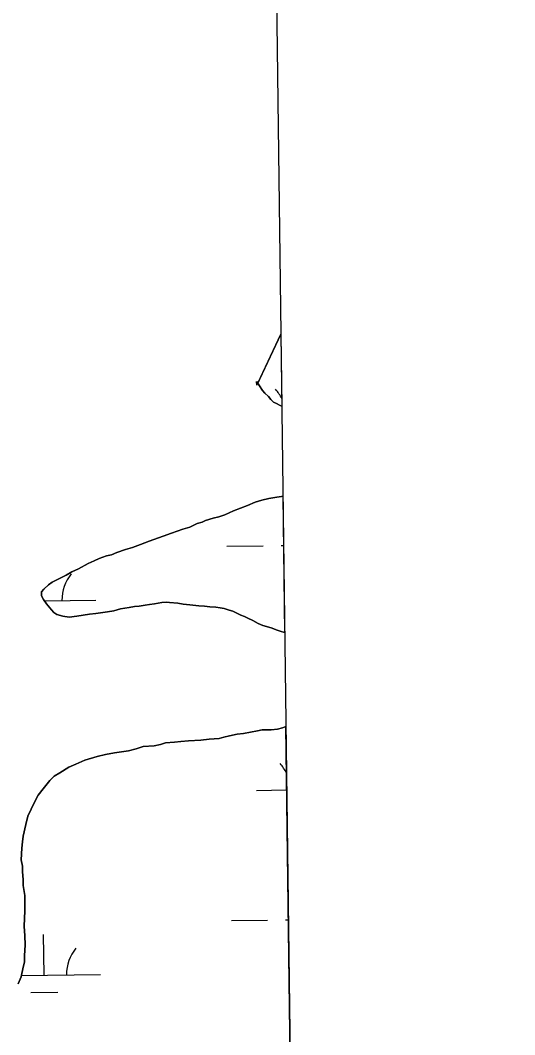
# Model space of a CAD drawing. Extents: x 3704301 to 3742427, y 506229 to 532009.
# Drawn here: x 3739814 to 3740252, y 527814 to 528715 of the extents above; entities that cross this region are included whole.
import ezdxf

# ---------------------------------------------------------------- set-up
doc = ezdxf.new("R2010")
doc.units = 0
for name, color, linetype in [('V-GRID-FRAM', 7, 'Continuous'), ('V-TOPO-SHOR', 7, 'Continuous'), ('V-WETL-SWMP', 7, 'Continuous')]:
    doc.layers.add(name, color=color, linetype=linetype)

msp = doc.modelspace()

# ---------------------------------------------------------------- linework, layer by layer
at = {"layer": 'V-GRID-FRAM'}
msp.add_lwpolyline([(3708355.73, 529827.79), (3740022.42, 530214.7), (3740252.5, 512033.28), (3708569.94, 511646.18), (3708355.73, 529827.79)], dxfattribs=at)
at = {"layer": 'V-TOPO-SHOR'}
for points in [[(3740044.92, 528436.48), (3740023.58, 528391.08)], [(3740023.58, 528391.08), (3740023.23, 528394.44), (3740025.94, 528390.42), (3740028.65, 528386.4), (3740030.69, 528384.05), (3740034.06, 528381.04), (3740036.1, 528378.36), (3740038.46, 528376.02), (3740041.16, 528374.69), (3740044.2, 528373.02), (3740045.73, 528372.51)], [(3740046.74, 528292.38), (3740045.61, 528292.28), (3740041.24, 528291.59), (3740034.19, 528290.21), (3740028.14, 528288.83), (3740022.09, 528287.12), (3740015.38, 528284.06), (3740009, 528281.67), (3740002.95, 528279.29), (3739995.23, 528275.88), (3739989.86, 528274.18), (3739984.82, 528272.8), (3739978.1, 528270.75), (3739975.08, 528269.39), (3739970.71, 528268.02), (3739964, 528264.96), (3739957.95, 528263.25), (3739947.88, 528259.5), (3739940.49, 528256.77), (3739928.07, 528252.33), (3739920.34, 528249.6), (3739913.29, 528246.88), (3739906.91, 528245.16), (3739899.19, 528242.43), (3739894.49, 528240.39), (3739890.12, 528239.36), (3739883.74, 528236.97), (3739879.04, 528234.93), (3739874, 528232.55), (3739865.28, 528227.79), (3739859.24, 528225.07), (3739854.21, 528222.35), (3739846.16, 528217.94), (3739841.79, 528215.9), (3739838.78, 528213.53)], [(3739838.78, 528213.53), (3739834.42, 528209.81), (3739832.42, 528207.44), (3739832.43, 528203.74), (3739834.13, 528200.72), (3739836.84, 528196.7), (3739841.24, 528191.34), (3739843.27, 528188.99), (3739845.97, 528187.33), (3739851.36, 528185.67), (3739857.09, 528185.03), (3739863.81, 528185.73), (3739874.9, 528187.47), (3739880.62, 528188.17), (3739891.04, 528189.57), (3739896.76, 528190.61), (3739902.46, 528192.32), (3739910.2, 528193.37), (3739914.9, 528194.4), (3739919.27, 528194.76), (3739924.32, 528195.46), (3739928.35, 528196.15), (3739932.72, 528196.85), (3739939.11, 528197.89), (3739943.14, 528198.24), (3739946.17, 528197.92), (3739953.58, 528197.29), (3739958.29, 528196.3), (3739964.01, 528195.99), (3739972.09, 528195.03), (3739977.14, 528194.71), (3739981.85, 528194.07), (3739987.23, 528193.76), (3739990.94, 528193.1), (3739994.64, 528192.45), (3739999.02, 528191.12), (3740002.39, 528190.13), (3740009.47, 528186.8), (3740012.51, 528185.47), (3740015.54, 528184.15), (3740019.93, 528181.81), (3740024.65, 528179.14), (3740029.03, 528177.48), (3740032.06, 528176.49), (3740037.12, 528175.17), (3740040.83, 528173.51), (3740044.2, 528172.51), (3740048.28, 528171.37)], [(3739815.6, 527963.58), (3739814.33, 527969.14), (3739814.9, 527979.66), (3739815.49, 527985.23), (3739816.08, 527990.18), (3739818.5, 528000.71), (3739820.32, 528008.14), (3739823.38, 528014.34), (3739826.44, 528021.16), (3739829.5, 528026.74), (3739833.8, 528032.33), (3739839.95, 528039.78), (3739843.65, 528043.51), (3739848.58, 528046.63), (3739856.59, 528051.62), (3739862.77, 528054.12), (3739870.79, 528057.88), (3739881.91, 528061.02), (3739889.32, 528062.92), (3739897.35, 528064.19), (3739909.71, 528066.11), (3739916.51, 528068), (3739922.68, 528069.89), (3739932.58, 528070.56), (3739938.14, 528071.82), (3739942.46, 528073.08), (3739950.5, 528073.74), (3739956.06, 528074.39), (3739962.86, 528075.04), (3739973.99, 528075.71), (3739981.41, 528076.37), (3739990.07, 528077.03), (3739994.39, 528078.29), (3739999.33, 528079.55), (3740006.13, 528080.82), (3740011.7, 528081.47), (3740017.87, 528082.74), (3740024.05, 528084.01), (3740028.38, 528084.65), (3740031.47, 528084.66), (3740036.42, 528084.69), (3740041.98, 528085.33), (3740046.31, 528086.59), (3740049.34, 528087.62)], [(3739811.79, 527859.03), (3739814.24, 527865.23), (3739816.05, 527873.9), (3739817.26, 527878.23), (3739817.23, 527883.8), (3739817.8, 527893.7), (3739817.76, 527901.74), (3739817.1, 527910.4), (3739817.65, 527924.01), (3739817.61, 527931.43), (3739817.58, 527937.61), (3739816.3, 527946.27), (3739816.27, 527951.83), (3739815.62, 527958.63), (3739815.6, 527963.58)]]:
    msp.add_lwpolyline(points, dxfattribs=at)
at = {"layer": 'V-WETL-SWMP'}
for p, q in [((3740024.37, 528392.75), (3740044.92, 528436.47)), ((3740044.92, 528436.47), (3740045.73, 528372.51)), ((3740025.94, 528390.42), (3740024.37, 528392.75)), ((3740028.65, 528386.4), (3740025.94, 528390.42)), ((3740030.68, 528384.05), (3740028.65, 528386.4)), ((3740034.06, 528381.04), (3740030.68, 528384.05)), ((3740036.1, 528378.36), (3740034.06, 528381.04)), ((3740038.46, 528376.02), (3740036.1, 528378.36)), ((3740041.16, 528374.68), (3740038.46, 528376.02)), ((3740044.2, 528373.02), (3740041.16, 528374.68)), ((3740045.73, 528372.51), (3740044.2, 528373.02)), ((3740022.09, 528287.12), (3740028.14, 528288.83)), ((3740028.14, 528288.83), (3740034.18, 528290.21)), ((3740034.18, 528290.21), (3740041.24, 528291.59)), ((3740041.24, 528291.59), (3740045.61, 528292.28)), ((3740045.61, 528292.28), (3740046.74, 528292.38)), ((3740046.74, 528292.38), (3740048.28, 528171.37)), ((3739995.23, 528275.88), (3740002.95, 528279.29)), ((3740002.95, 528279.29), (3740009, 528281.67)), ((3740009, 528281.67), (3740015.38, 528284.06)), ((3740015.38, 528284.06), (3740022.09, 528287.12)), ((3739975.08, 528269.39), (3739978.1, 528270.75)), ((3739978.1, 528270.75), (3739984.82, 528272.8)), ((3739984.82, 528272.8), (3739989.86, 528274.17)), ((3739989.86, 528274.17), (3739995.23, 528275.88)), ((3739947.88, 528259.5), (3739957.95, 528263.25)), ((3739957.95, 528263.25), (3739964, 528264.96)), ((3739964, 528264.96), (3739970.71, 528268.02)), ((3739970.71, 528268.02), (3739975.08, 528269.39)), ((3739920.34, 528249.6), (3739928.07, 528252.33)), ((3739928.07, 528252.33), (3739940.49, 528256.77)), ((3739940.49, 528256.77), (3739947.88, 528259.5)), ((3739899.19, 528242.43), (3739906.91, 528245.16)), ((3739906.91, 528245.16), (3739913.29, 528246.88)), ((3739913.29, 528246.88), (3739920.34, 528249.6)), ((3739997.1, 528247.92), (3740029.1, 528248.31)), ((3740045.1, 528248.51), (3740047.3, 528248.54)), ((3739874, 528232.55), (3739879.04, 528234.93)), ((3739879.04, 528234.93), (3739883.74, 528236.97)), ((3739883.74, 528236.97), (3739890.12, 528239.36)), ((3739890.12, 528239.36), (3739894.49, 528240.39)), ((3739894.49, 528240.39), (3739899.19, 528242.43)), ((3739854.21, 528222.35), (3739859.24, 528225.07)), ((3739859.24, 528225.07), (3739865.28, 528227.79)), ((3739865.28, 528227.79), (3739874, 528232.55)), ((3739841.79, 528215.9), (3739846.16, 528217.94)), ((3739846.16, 528217.94), (3739854.21, 528222.35)), ((3739832.42, 528207.44), (3739834.42, 528209.81)), ((3739832.43, 528203.74), (3739832.42, 528207.44)), ((3739834.42, 528209.81), (3739838.78, 528213.53)), ((3739838.78, 528213.53), (3739841.79, 528215.9)), ((3739834.13, 528200.72), (3739832.43, 528203.74)), ((3739836.84, 528196.7), (3739834.13, 528200.72)), ((3739834.95, 528199.51), (3739880.62, 528200.07)), ((3739943.14, 528198.24), (3739939.11, 528197.89)), ((3739946.17, 528197.92), (3739943.14, 528198.24)), ((3739841.24, 528191.34), (3739836.84, 528196.7)), ((3739843.27, 528188.99), (3739841.24, 528191.34)), ((3739845.97, 528187.33), (3739843.27, 528188.99)), ((3739891.04, 528189.57), (3739880.62, 528188.17)), ((3739896.75, 528190.61), (3739891.04, 528189.57)), ((3739902.46, 528192.32), (3739896.75, 528190.61)), ((3739910.2, 528193.37), (3739902.46, 528192.32)), ((3739914.9, 528194.4), (3739910.2, 528193.37)), ((3739919.27, 528194.76), (3739914.9, 528194.4)), ((3739924.32, 528195.46), (3739919.27, 528194.76)), ((3739928.35, 528196.15), (3739924.32, 528195.46)), ((3739932.72, 528196.85), (3739928.35, 528196.15)), ((3739939.11, 528197.89), (3739932.72, 528196.85)), ((3739953.58, 528197.29), (3739946.17, 528197.92)), ((3739958.29, 528196.3), (3739953.58, 528197.29)), ((3739964.01, 528195.99), (3739958.29, 528196.3)), ((3739972.09, 528195.03), (3739964.01, 528195.99)), ((3739977.14, 528194.71), (3739972.09, 528195.03)), ((3739981.85, 528194.07), (3739977.14, 528194.71)), ((3739987.23, 528193.76), (3739981.85, 528194.07)), ((3739990.94, 528193.1), (3739987.23, 528193.76)), ((3739994.64, 528192.45), (3739990.94, 528193.1)), ((3739999.02, 528191.12), (3739994.64, 528192.45)), ((3740002.39, 528190.13), (3739999.02, 528191.12)), ((3740009.47, 528186.8), (3740002.39, 528190.13)), ((3739851.36, 528185.67), (3739845.97, 528187.33)), ((3739857.09, 528185.03), (3739851.36, 528185.67)), ((3739863.81, 528185.73), (3739857.09, 528185.03)), ((3739874.9, 528187.47), (3739863.81, 528185.73)), ((3739880.62, 528188.17), (3739874.9, 528187.47)), ((3740012.51, 528185.47), (3740009.47, 528186.8)), ((3740015.54, 528184.14), (3740012.51, 528185.47)), ((3740019.93, 528181.81), (3740015.54, 528184.14)), ((3740024.65, 528179.14), (3740019.93, 528181.81)), ((3740029.03, 528177.48), (3740024.65, 528179.14)), ((3740032.06, 528176.49), (3740029.03, 528177.48)), ((3740037.12, 528175.17), (3740032.06, 528176.49)), ((3740040.83, 528173.51), (3740037.12, 528175.17)), ((3740044.2, 528172.51), (3740040.83, 528173.51)), ((3740048.28, 528171.37), (3740044.2, 528172.51)), ((3740006.13, 528080.82), (3739999.33, 528079.55)), ((3740011.7, 528081.47), (3740006.13, 528080.82)), ((3740024.05, 528084.01), (3740011.7, 528081.47)), ((3740028.38, 528084.65), (3740024.05, 528084.01)), ((3740036.42, 528084.69), (3740028.38, 528084.65)), ((3740041.98, 528085.33), (3740036.42, 528084.69)), ((3740046.31, 528086.59), (3740041.98, 528085.33)), ((3740049.34, 528087.62), (3740046.31, 528086.59)), ((3740207.4, 515597.34), (3740049.34, 528087.62)), ((3739938.14, 528071.82), (3739932.58, 528070.56)), ((3739942.46, 528073.08), (3739938.14, 528071.82)), ((3739950.5, 528073.74), (3739942.46, 528073.08)), ((3739956.06, 528074.39), (3739950.5, 528073.74)), ((3739962.86, 528075.04), (3739956.06, 528074.39)), ((3739973.99, 528075.71), (3739962.86, 528075.04)), ((3739981.41, 528076.37), (3739973.99, 528075.71)), ((3739990.07, 528077.03), (3739981.41, 528076.37)), ((3739994.39, 528078.29), (3739990.07, 528077.03)), ((3739999.33, 528079.55), (3739994.39, 528078.29)), ((3739889.32, 528062.92), (3739881.91, 528061.02)), ((3739897.35, 528064.19), (3739889.32, 528062.92)), ((3739909.71, 528066.11), (3739897.35, 528064.19)), ((3739916.51, 528068), (3739909.71, 528066.11)), ((3739922.68, 528069.89), (3739916.51, 528068)), ((3739932.58, 528070.56), (3739922.68, 528069.89)), ((3739862.77, 528054.12), (3739856.59, 528051.62)), ((3739870.79, 528057.88), (3739862.77, 528054.12)), ((3739881.91, 528061.02), (3739870.79, 528057.88)), ((3739848.58, 528046.63), (3739843.65, 528043.51)), ((3739856.59, 528051.62), (3739848.58, 528046.63)), ((3739839.95, 528039.78), (3739833.81, 528032.33)), ((3739843.65, 528043.51), (3739839.95, 528039.78)), ((3739829.5, 528026.74), (3739826.44, 528021.16)), ((3739833.81, 528032.33), (3739829.5, 528026.74)), ((3740023.16, 528030.98), (3740050.05, 528031.31)), ((3739826.44, 528021.16), (3739823.38, 528014.34)), ((3739823.38, 528014.34), (3739820.32, 528008.14)), ((3739818.5, 528000.71), (3739816.08, 527990.18)), ((3739820.32, 528008.14), (3739818.5, 528000.71)), ((3739815.49, 527985.23), (3739814.9, 527979.66)), ((3739816.08, 527990.18), (3739815.49, 527985.23)), ((3739814.9, 527979.66), (3739814.33, 527969.14)), ((3739814.33, 527969.14), (3739815.6, 527963.58)), ((3739815.6, 527963.58), (3739815.62, 527958.63)), ((3739815.62, 527958.63), (3739816.27, 527951.83)), ((3739816.27, 527951.83), (3739816.3, 527946.27)), ((3739816.3, 527946.27), (3739817.58, 527937.61)), ((3739817.58, 527937.61), (3739817.65, 527924.01)), ((3739817.65, 527924.01), (3739817.1, 527910.39)), ((3739817.1, 527910.39), (3739817.76, 527901.74)), ((3740001.17, 527915.27), (3740033.17, 527915.66)), ((3740049.16, 527915.86), (3740051.51, 527915.89)), ((3739817.76, 527901.74), (3739817.8, 527893.7)), ((3739834.68, 527866.81), (3739834.24, 527902.8)), ((3739817.8, 527893.7), (3739817.23, 527883.8)), ((3739817.23, 527883.8), (3739817.26, 527878.23)), ((3739816.05, 527873.9), (3739814.24, 527865.23)), ((3739817.26, 527878.23), (3739816.05, 527873.9)), ((3739814.24, 527865.23), (3739811.79, 527859.03)), ((3739814.51, 527866.56), (3739884.68, 527867.42)), ((3739822.87, 527851.23), (3739846.87, 527851.52))]:
    msp.add_line(p, q, dxfattribs=at)
for centre, start, end in [((3740013.85, 528364.04), 25.57165, 41.47186), ((3739885.85, 528200.61), 139.9282, 181.47186), ((3740017.92, 528031.39), 25.00397, 41.47186), ((3739889.92, 527867.96), 139.9282, 181.47186), ((3739779.44, 527866.61), 359.9282, 1.20039)]:
    msp.add_arc(centre, 35.25, start, end, dxfattribs=at)

doc.saveas('drawing.dxf')
